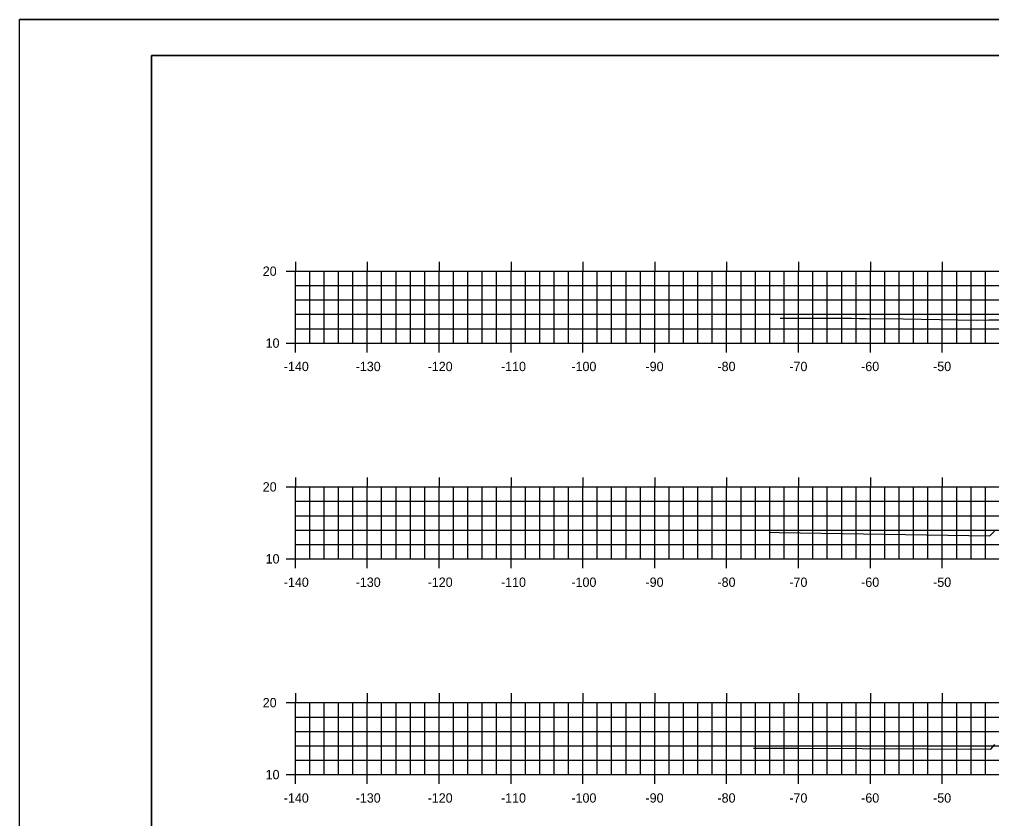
# Model space of a CAD drawing. Extents: x 40011 to 50684, y 49949 to 72236.
# Drawn here: x 42923.3 to 43058.5, y 68460.7 to 68571.8 of the extents above; entities that cross this region are included whole.
import ezdxf

# ---------------------------------------------------------------- set-up
doc = ezdxf.new("R2010")
doc.units = 0
for name, color, linetype in [('1', 7, 'Continuous'), ('41', 7, 'Continuous'), ('51', 7, 'Continuous'), ('53', 7, 'Continuous'), ('55', 7, 'Continuous'), ('57', 7, 'Continuous'), ('60', 7, 'Continuous')]:
    doc.layers.add(name, color=color, linetype=linetype)

msp = doc.modelspace()

# ---------------------------------------------------------------- linework, layer by layer
at = {"layer": '1'}
for p, q in [((43272.67, 68571.8), (42923.28, 68571.8)), ((42941.67, 68566.8), (42941.67, 68356.8)), ((43271.67, 68566.8), (42941.67, 68566.8))]:
    msp.add_line(p, q, dxfattribs=at)
at = {"layer": '41'}
for points in [[(42923.28, 68571.8), (43272.67, 68571.8), (43272.67, 68351.8), (42923.28, 68351.8)], [(42941.67, 68566.8), (43271.67, 68566.8), (43271.67, 68356.8), (42941.67, 68356.8)]]:
    msp.add_lwpolyline(points, close=True, dxfattribs=at)
at = {"layer": '51'}
for p, q in [((42960.37, 68536.8), (42961.67, 68536.8)), ((42961.67, 68526.8), (42961.67, 68536.8)), ((42963.67, 68526.8), (42963.67, 68536.8)), ((42965.67, 68526.8), (42965.67, 68536.8)), ((42967.67, 68526.8), (42967.67, 68536.8)), ((42969.67, 68526.8), (42969.67, 68536.8)), ((42973.67, 68526.8), (42973.67, 68536.8)), ((42975.67, 68526.8), (42975.67, 68536.8)), ((42977.67, 68526.8), (42977.67, 68536.8)), ((42979.67, 68526.8), (42979.67, 68536.8)), ((42983.67, 68526.8), (42983.67, 68536.8)), ((42985.67, 68526.8), (42985.67, 68536.8)), ((42987.67, 68526.8), (42987.67, 68536.8)), ((42989.67, 68526.8), (42989.67, 68536.8)), ((42993.67, 68526.8), (42993.67, 68536.8)), ((42995.67, 68526.8), (42995.67, 68536.8)), ((42997.67, 68526.8), (42997.67, 68536.8)), ((42999.67, 68526.8), (42999.67, 68536.8)), ((43003.67, 68526.8), (43003.67, 68536.8)), ((43005.67, 68526.8), (43005.67, 68536.8)), ((43007.67, 68526.8), (43007.67, 68536.8)), ((43009.67, 68526.8), (43009.67, 68536.8)), ((43013.67, 68526.8), (43013.67, 68536.8)), ((43015.67, 68526.8), (43015.67, 68536.8)), ((43017.67, 68526.8), (43017.67, 68536.8)), ((43019.67, 68526.8), (43019.67, 68536.8)), ((43023.67, 68526.8), (43023.67, 68536.8)), ((43025.67, 68526.8), (43025.67, 68536.8)), ((43027.67, 68526.8), (43027.67, 68536.8)), ((43029.67, 68526.8), (43029.67, 68536.8)), ((43033.67, 68526.8), (43033.67, 68536.8)), ((43035.67, 68526.8), (43035.67, 68536.8)), ((43037.67, 68526.8), (43037.67, 68536.8)), ((43039.67, 68526.8), (43039.67, 68536.8)), ((43043.67, 68526.8), (43043.67, 68536.8)), ((43045.67, 68526.8), (43045.67, 68536.8)), ((43047.67, 68526.8), (43047.67, 68536.8)), ((43049.67, 68526.8), (43049.67, 68536.8)), ((43053.67, 68526.8), (43053.67, 68536.8)), ((43055.67, 68526.8), (43055.67, 68536.8)), ((43057.67, 68526.8), (43057.67, 68536.8)), ((42960.37, 68526.8), (42961.67, 68526.8)), ((42961.67, 68526.8), (43241.67, 68526.8)), ((42961.67, 68525.5), (42961.67, 68526.8)), ((42971.67, 68525.5), (42971.67, 68526.8)), ((42981.67, 68525.5), (42981.67, 68526.8)), ((42991.67, 68525.5), (42991.67, 68526.8)), ((43001.67, 68525.5), (43001.67, 68526.8)), ((43011.67, 68525.5), (43011.67, 68526.8)), ((43021.67, 68525.5), (43021.67, 68526.8)), ((43031.67, 68525.5), (43031.67, 68526.8)), ((43041.67, 68525.5), (43041.67, 68526.8)), ((43051.67, 68525.5), (43051.67, 68526.8)), ((42960.37, 68506.8), (42961.67, 68506.8)), ((42961.67, 68496.8), (42961.67, 68506.8)), ((42963.67, 68496.8), (42963.67, 68506.8)), ((42965.67, 68496.8), (42965.67, 68506.8)), ((42967.67, 68496.8), (42967.67, 68506.8)), ((42969.67, 68496.8), (42969.67, 68506.8)), ((42973.67, 68496.8), (42973.67, 68506.8)), ((42975.67, 68496.8), (42975.67, 68506.8)), ((42977.67, 68496.8), (42977.67, 68506.8)), ((42979.67, 68496.8), (42979.67, 68506.8)), ((42983.67, 68496.8), (42983.67, 68506.8)), ((42985.67, 68496.8), (42985.67, 68506.8)), ((42987.67, 68496.8), (42987.67, 68506.8)), ((42989.67, 68496.8), (42989.67, 68506.8)), ((42993.67, 68496.8), (42993.67, 68506.8)), ((42995.67, 68496.8), (42995.67, 68506.8)), ((42997.67, 68496.8), (42997.67, 68506.8)), ((42999.67, 68496.8), (42999.67, 68506.8)), ((43003.67, 68496.8), (43003.67, 68506.8)), ((43005.67, 68496.8), (43005.67, 68506.8)), ((43007.67, 68496.8), (43007.67, 68506.8)), ((43009.67, 68496.8), (43009.67, 68506.8)), ((43013.67, 68496.8), (43013.67, 68506.8)), ((43015.67, 68496.8), (43015.67, 68506.8)), ((43017.67, 68496.8), (43017.67, 68506.8)), ((43019.67, 68496.8), (43019.67, 68506.8)), ((43023.67, 68496.8), (43023.67, 68506.8)), ((43025.67, 68496.8), (43025.67, 68506.8)), ((43027.67, 68496.8), (43027.67, 68506.8)), ((43029.67, 68496.8), (43029.67, 68506.8)), ((43033.67, 68496.8), (43033.67, 68506.8)), ((43035.67, 68496.8), (43035.67, 68506.8)), ((43037.67, 68496.8), (43037.67, 68506.8)), ((43039.67, 68496.8), (43039.67, 68506.8)), ((43043.67, 68496.8), (43043.67, 68506.8)), ((43045.67, 68496.8), (43045.67, 68506.8)), ((43047.67, 68496.8), (43047.67, 68506.8)), ((43049.67, 68496.8), (43049.67, 68506.8)), ((43053.67, 68496.8), (43053.67, 68506.8)), ((43055.67, 68496.8), (43055.67, 68506.8)), ((43057.67, 68496.8), (43057.67, 68506.8)), ((42960.37, 68496.8), (42961.67, 68496.8)), ((42961.67, 68496.8), (43241.67, 68496.8)), ((42961.67, 68495.5), (42961.67, 68496.8)), ((42971.67, 68495.5), (42971.67, 68496.8)), ((42981.67, 68495.5), (42981.67, 68496.8)), ((42991.67, 68495.5), (42991.67, 68496.8)), ((43001.67, 68495.5), (43001.67, 68496.8)), ((43011.67, 68495.5), (43011.67, 68496.8)), ((43021.67, 68495.5), (43021.67, 68496.8)), ((43031.67, 68495.5), (43031.67, 68496.8)), ((43041.67, 68495.5), (43041.67, 68496.8)), ((43051.67, 68495.5), (43051.67, 68496.8)), ((42960.37, 68476.8), (42961.67, 68476.8)), ((42961.67, 68466.8), (42961.67, 68476.8)), ((42963.67, 68466.8), (42963.67, 68476.8)), ((42965.67, 68466.8), (42965.67, 68476.8)), ((42967.67, 68466.8), (42967.67, 68476.8)), ((42969.67, 68466.8), (42969.67, 68476.8)), ((42973.67, 68466.8), (42973.67, 68476.8)), ((42975.67, 68466.8), (42975.67, 68476.8)), ((42977.67, 68466.8), (42977.67, 68476.8)), ((42979.67, 68466.8), (42979.67, 68476.8)), ((42983.67, 68466.8), (42983.67, 68476.8)), ((42985.67, 68466.8), (42985.67, 68476.8)), ((42987.67, 68466.8), (42987.67, 68476.8)), ((42989.67, 68466.8), (42989.67, 68476.8)), ((42993.67, 68466.8), (42993.67, 68476.8)), ((42995.67, 68466.8), (42995.67, 68476.8)), ((42997.67, 68466.8), (42997.67, 68476.8)), ((42999.67, 68466.8), (42999.67, 68476.8)), ((43003.67, 68466.8), (43003.67, 68476.8)), ((43005.67, 68466.8), (43005.67, 68476.8)), ((43007.67, 68466.8), (43007.67, 68476.8)), ((43009.67, 68466.8), (43009.67, 68476.8)), ((43013.67, 68466.8), (43013.67, 68476.8)), ((43015.67, 68466.8), (43015.67, 68476.8)), ((43017.67, 68466.8), (43017.67, 68476.8)), ((43019.67, 68466.8), (43019.67, 68476.8)), ((43023.67, 68466.8), (43023.67, 68476.8)), ((43025.67, 68466.8), (43025.67, 68476.8)), ((43027.67, 68466.8), (43027.67, 68476.8)), ((43029.67, 68466.8), (43029.67, 68476.8)), ((43033.67, 68466.8), (43033.67, 68476.8)), ((43035.67, 68466.8), (43035.67, 68476.8)), ((43037.67, 68466.8), (43037.67, 68476.8)), ((43039.67, 68466.8), (43039.67, 68476.8)), ((43043.67, 68466.8), (43043.67, 68476.8)), ((43045.67, 68466.8), (43045.67, 68476.8)), ((43047.67, 68466.8), (43047.67, 68476.8)), ((43049.67, 68466.8), (43049.67, 68476.8)), ((43053.67, 68466.8), (43053.67, 68476.8)), ((43055.67, 68466.8), (43055.67, 68476.8)), ((43057.67, 68466.8), (43057.67, 68476.8)), ((42960.37, 68466.8), (42961.67, 68466.8)), ((42961.67, 68466.8), (43241.67, 68466.8)), ((42961.67, 68465.5), (42961.67, 68466.8)), ((42971.67, 68465.5), (42971.67, 68466.8)), ((42981.67, 68465.5), (42981.67, 68466.8)), ((42991.67, 68465.5), (42991.67, 68466.8)), ((43001.67, 68465.5), (43001.67, 68466.8)), ((43011.67, 68465.5), (43011.67, 68466.8)), ((43021.67, 68465.5), (43021.67, 68466.8)), ((43031.67, 68465.5), (43031.67, 68466.8)), ((43041.67, 68465.5), (43041.67, 68466.8)), ((43051.67, 68465.5), (43051.67, 68466.8))]:
    msp.add_line(p, q, dxfattribs=at)
at = {"layer": '53'}
for p, q in [((42961.67, 68534.8), (43241.67, 68534.8)), ((42961.67, 68532.8), (43241.67, 68532.8)), ((42961.67, 68530.8), (43241.67, 68530.8)), ((42961.67, 68528.8), (43241.67, 68528.8)), ((42961.67, 68504.8), (43241.67, 68504.8)), ((42961.67, 68502.8), (43241.67, 68502.8)), ((42961.67, 68500.8), (43241.67, 68500.8)), ((42961.67, 68498.8), (43241.67, 68498.8)), ((42961.67, 68474.8), (43241.67, 68474.8)), ((42961.67, 68472.8), (43241.67, 68472.8)), ((42961.67, 68470.8), (43241.67, 68470.8)), ((42961.67, 68468.8), (43241.67, 68468.8))]:
    msp.add_line(p, q, dxfattribs=at)
at = {"layer": '55'}
for p, q in [((42961.67, 68536.8), (43241.67, 68536.8)), ((42961.67, 68526.8), (42961.67, 68536.8)), ((42971.67, 68526.8), (42971.67, 68536.8)), ((42981.67, 68526.8), (42981.67, 68536.8)), ((42991.67, 68526.8), (42991.67, 68536.8)), ((43001.67, 68526.8), (43001.67, 68536.8)), ((43011.67, 68526.8), (43011.67, 68536.8)), ((43021.67, 68526.8), (43021.67, 68536.8)), ((43031.67, 68526.8), (43031.67, 68536.8)), ((43041.67, 68526.8), (43041.67, 68536.8)), ((43051.67, 68526.8), (43051.67, 68536.8)), ((42961.67, 68526.8), (43241.67, 68526.8)), ((42961.67, 68506.8), (43241.67, 68506.8)), ((42961.67, 68496.8), (42961.67, 68506.8)), ((42971.67, 68496.8), (42971.67, 68506.8)), ((42981.67, 68496.8), (42981.67, 68506.8)), ((42991.67, 68496.8), (42991.67, 68506.8)), ((43001.67, 68496.8), (43001.67, 68506.8)), ((43011.67, 68496.8), (43011.67, 68506.8)), ((43021.67, 68496.8), (43021.67, 68506.8)), ((43031.67, 68496.8), (43031.67, 68506.8)), ((43041.67, 68496.8), (43041.67, 68506.8)), ((43051.67, 68496.8), (43051.67, 68506.8)), ((42961.67, 68496.8), (43241.67, 68496.8)), ((42961.67, 68476.8), (43241.67, 68476.8)), ((42961.67, 68466.8), (42961.67, 68476.8)), ((42971.67, 68466.8), (42971.67, 68476.8)), ((42981.67, 68466.8), (42981.67, 68476.8)), ((42991.67, 68466.8), (42991.67, 68476.8)), ((43001.67, 68466.8), (43001.67, 68476.8)), ((43011.67, 68466.8), (43011.67, 68476.8)), ((43021.67, 68466.8), (43021.67, 68476.8)), ((43031.67, 68466.8), (43031.67, 68476.8)), ((43041.67, 68466.8), (43041.67, 68476.8)), ((43051.67, 68466.8), (43051.67, 68476.8)), ((42961.67, 68466.8), (43241.67, 68466.8))]:
    msp.add_line(p, q, dxfattribs=at)
at = {"layer": '57'}
for points in [[(43029.13, 68530.28), (43039.02, 68530.27), (43040.16, 68530.24), (43041.06, 68530.22), (43046.21, 68530.16), (43056.38, 68530.01), (43058.13, 68530.02), (43059.75, 68530.04)], [(43027.64, 68500.51), (43028.97, 68500.48), (43058.26, 68499.98), (43058.28, 68500), (43058.94, 68500.66)], [(43025.39, 68470.49), (43025.62, 68470.48), (43025.65, 68470.49), (43025.69, 68470.49), (43025.72, 68470.49), (43031.57, 68470.46), (43058.42, 68470.35), (43058.96, 68470.99)]]:
    msp.add_lwpolyline(points, dxfattribs=at)
at = {"layer": '60'}
for p, q in [((42961.67, 68538.1), (42961.67, 68536.8)), ((42971.67, 68538.1), (42971.67, 68536.8)), ((42981.67, 68538.1), (42981.67, 68536.8)), ((42991.67, 68538.1), (42991.67, 68536.8)), ((43001.67, 68538.1), (43001.67, 68536.8)), ((43011.67, 68538.1), (43011.67, 68536.8)), ((43021.67, 68538.1), (43021.67, 68536.8)), ((43031.67, 68538.1), (43031.67, 68536.8)), ((43041.67, 68538.1), (43041.67, 68536.8)), ((43051.67, 68538.1), (43051.67, 68536.8)), ((42961.67, 68508.1), (42961.67, 68506.8)), ((42971.67, 68508.1), (42971.67, 68506.8)), ((42981.67, 68508.1), (42981.67, 68506.8)), ((42991.67, 68508.1), (42991.67, 68506.8)), ((43001.67, 68508.1), (43001.67, 68506.8)), ((43011.67, 68508.1), (43011.67, 68506.8)), ((43021.67, 68508.1), (43021.67, 68506.8)), ((43031.67, 68508.1), (43031.67, 68506.8)), ((43041.67, 68508.1), (43041.67, 68506.8)), ((43051.67, 68508.1), (43051.67, 68506.8)), ((42961.67, 68478.1), (42961.67, 68476.8)), ((42971.67, 68478.1), (42971.67, 68476.8)), ((42981.67, 68478.1), (42981.67, 68476.8)), ((42991.67, 68478.1), (42991.67, 68476.8)), ((43001.67, 68478.1), (43001.67, 68476.8)), ((43011.67, 68478.1), (43011.67, 68476.8)), ((43021.67, 68478.1), (43021.67, 68476.8)), ((43031.67, 68478.1), (43031.67, 68476.8)), ((43041.67, 68478.1), (43041.67, 68476.8)), ((43051.67, 68478.1), (43051.67, 68476.8))]:
    msp.add_line(p, q, dxfattribs=at)

# ---------------------------------------------------------------- texts
at = {"layer": '51'}
for s, height, p in [('20', 1.3, (42957.13, 68536.15)), ('10', 1.3, (42957.53, 68526.15)), ('-', 0.0001, (42961.67, 68526.8)), ('-140', 1.3, (42960.06, 68522.9)), ('-130', 1.3, (42970.06, 68522.9)), ('-120', 1.3, (42980.07, 68522.9)), ('-110', 1.3, (42990.27, 68522.9)), ('-100', 1.3, (43000.07, 68522.9)), ('-90', 1.3, (43010.38, 68522.9)), ('-80', 1.3, (43020.39, 68522.9)), ('-70', 1.3, (43030.39, 68522.9)), ('-60', 1.3, (43040.38, 68522.9)), ('-50', 1.3, (43050.39, 68522.9)), ('20', 1.3, (42957.13, 68506.15)), ('10', 1.3, (42957.53, 68496.15)), ('-', 0.0001, (42961.67, 68496.8)), ('-140', 1.3, (42960.06, 68492.9)), ('-130', 1.3, (42970.06, 68492.9)), ('-120', 1.3, (42980.07, 68492.9)), ('-110', 1.3, (42990.27, 68492.9)), ('-100', 1.3, (43000.07, 68492.9)), ('-90', 1.3, (43010.38, 68492.9)), ('-80', 1.3, (43020.39, 68492.9)), ('-70', 1.3, (43030.39, 68492.9)), ('-60', 1.3, (43040.38, 68492.9)), ('-50', 1.3, (43050.39, 68492.9)), ('20', 1.3, (42957.13, 68476.15)), ('10', 1.3, (42957.53, 68466.15)), ('-', 0.0001, (42961.67, 68466.8)), ('-140', 1.3, (42960.06, 68462.9)), ('-130', 1.3, (42970.06, 68462.9)), ('-120', 1.3, (42980.07, 68462.9)), ('-110', 1.3, (42990.27, 68462.9)), ('-100', 1.3, (43000.07, 68462.9)), ('-90', 1.3, (43010.38, 68462.9)), ('-80', 1.3, (43020.39, 68462.9)), ('-70', 1.3, (43030.39, 68462.9)), ('-60', 1.3, (43040.38, 68462.9)), ('-50', 1.3, (43050.39, 68462.9))]:
    msp.add_text(s, height=height, dxfattribs=at).set_placement(p)

doc.saveas('drawing.dxf')
